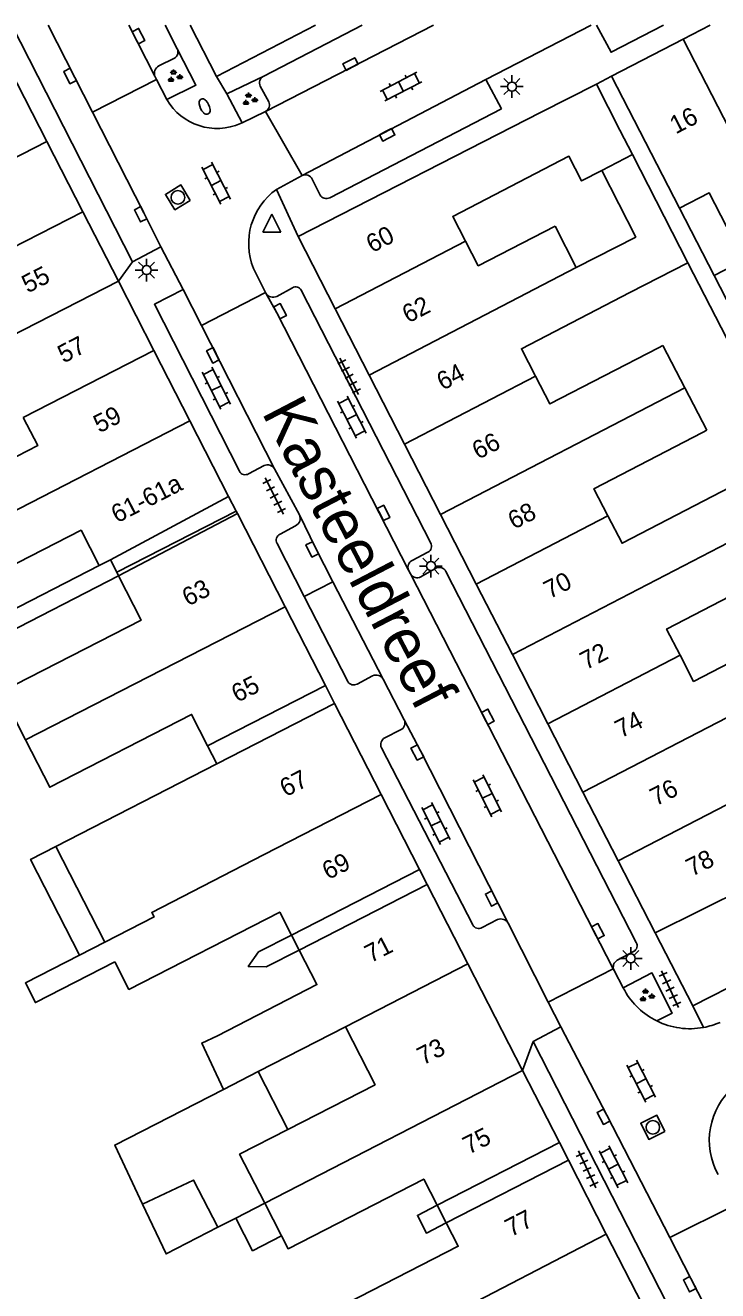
# Model space of a CAD drawing. Extents: x 132998 to 136004, y 396998 to 398512.
# Drawn here: x 133492.9 to 133531.2, y 398430 to 398500 of the extents above; entities that cross this region are included whole.
import ezdxf

# ---------------------------------------------------------------- set-up
doc = ezdxf.new("R2010")
doc.units = 0
for name, color, linetype in [('gg-afsc-erfafscheiding', 7, 'Continuous'), ('gg-anno-huisnummerreeks BGT', 7, 'Continuous'), ('gg-anno-openbare ruimte label', 7, 'Continuous'), ('gg-bbg-gedigitaliseerde bebouwing', 7, 'Continuous'), ('gg-bbg-gedigitaliseerde bebouwing onder overbouw', 7, 'Continuous'), ('gg-bbg-gedigitaliseerde bijgebouw', 7, 'Continuous'), ('gg-bbg-gedigitaliseerde overbouw', 7, 'Continuous'), ('gg-bbg-hoofdgebouw', 7, 'Continuous'), ('gg-bbg-luifel en loopbrug', 7, 'Continuous'), ('gg-bbg-pand overbouw', 7, 'Continuous'), ('gg-bbg-tussenscheiding', 7, 'Continuous'), ('gg-bbg-tussenscheiding niveau 01', 7, 'Continuous'), ('gg-knt-verharding', 7, 'Continuous'), ('gg-knt-verharding nz', 7, 'Continuous'), ('gt-grn-weggrens', 7, 'Continuous'), ('gt-symb-brandkraan', 7, 'Continuous'), ('gt-symb-groenvak', 7, 'Continuous'), ('gt-symb-klinker verharding', 7, 'Continuous'), ('gt-symb-kolk', 7, 'Continuous'), ('gt-symb-lichtmast', 7, 'Continuous'), ('gt-symb-rioolschacht', 7, 'Continuous'), ('gt-symb-tegel verharding', 7, 'Continuous'), ('gt-symb-waterafsluiter', 7, 'Continuous')]:
    doc.layers.add(name, color=color, linetype=linetype)

# ---------------------------------------------------------------- blocks, each defined once
blk = doc.blocks.new('gt0-TEG1')
at = {"layer": 'gt-symb-tegel verharding'}
for p, q in [((-1.125, 0), (1.125, 0)), ((-0.9, -0.25), (-0.9, 0.25)), ((-0.45, -0.25), (-0.45, 0.25)), ((0, -0.25), (0, 0.25)), ((0.45, -0.25), (0.45, 0.25)), ((0.9, -0.25), (0.9, 0.25))]:
    blk.add_line(p, q, dxfattribs=at)
blk = doc.blocks.new('gt0-KOLK')
at = {"layer": 'gt-symb-kolk'}
blk.add_lwpolyline([(0, 0), (0.375, 0), (0.375, 0.4), (-0.375, 0.4), (-0.375, 0), (0, 0)], dxfattribs=at)
blk = doc.blocks.new('gt0-KL1')
at = {"layer": 'gt-symb-klinker verharding'}
for p, q in [((-1.15, 0.3), (1.15, 0.3)), ((-1, -0.3), (-1, 0.3)), ((-0.5, 0.3), (-0.5, 0.45)), ((0, -0.3), (0, 0.3)), ((0.5, 0.3), (0.5, 0.45)), ((1, -0.3), (1, 0.3)), ((-1.15, -0.3), (1.15, -0.3)), ((-0.5, -0.45), (-0.5, -0.3)), ((0.5, -0.45), (0.5, -0.3))]:
    blk.add_line(p, q, dxfattribs=at)
blk = doc.blocks.new('gt0-RS')
at = {"layer": 'gt-symb-rioolschacht'}
blk.add_lwpolyline([(-0.5, -0.5), (0.5, -0.5), (0.5, 0.5), (-0.5, 0.5)], close=True, dxfattribs=at)
blk.add_circle((0, 0), 0.375, dxfattribs=at)
blk = doc.blocks.new('gt0-LMAST')
at = {"layer": 'gt-symb-lichtmast'}
for p, q in [((-0.182, 0.173), (-0.447, 0.438)), ((-0.005, 0.246), (-0.005, 0.621)), ((0.172, 0.173), (0.437, 0.438)), ((-0.255, -0.004), (-0.63, -0.004)), ((-0.182, -0.181), (-0.447, -0.446)), ((-0.005, -0.254), (-0.005, -0.629)), ((0.437, -0.446), (0.172, -0.181)), ((0.245, -0.004), (0.62, -0.004))]:
    blk.add_line(p, q, dxfattribs=at)
blk.add_circle((-0.005, -0.004), 0.25, dxfattribs=at)
blk = doc.blocks.new('gt0-GRVAK')
at = {"layer": 'gt-symb-groenvak'}
for p, q in [((-0.11, 0.189), (-0.228, 0.24)), ((-0.182, 0.153), (0.088, 0.153)), ((-0.091, 0.211), (-0.156, 0.322)), ((-0.047, 0.214), (-0.047, 0.393)), ((-0.004, 0.211), (0.061, 0.322)), ((0.015, 0.189), (0.133, 0.24)), ((0.262, -0.052), (0.197, 0.059)), ((0.305, -0.049), (0.305, 0.13)), ((0.349, -0.052), (0.414, 0.059)), ((-0.245, -0.228), (-0.363, -0.177)), ((-0.318, -0.264), (-0.047, -0.264)), ((-0.226, -0.206), (-0.291, -0.095)), ((-0.183, -0.203), (-0.183, -0.024)), ((-0.139, -0.206), (-0.074, -0.095)), ((-0.12, -0.228), (-0.002, -0.177)), ((0.243, -0.074), (0.125, -0.023)), ((0.17, -0.11), (0.441, -0.11)), ((0.368, -0.074), (0.486, -0.023))]:
    blk.add_line(p, q, dxfattribs=at)
blk = doc.blocks.new('gt0-BR')
at = {"layer": 'gt-symb-brandkraan'}
for centre, radius, start, end in [((-0.244, 0), 0.206, 107.56694, 252.43307), ((0.599, -2.664), 3, 106.89205, 107.56694), ((0, -0.691), 0.938, 73.10799, 106.89205), ((-0.599, -2.664), 3, 72.43309, 73.10799), ((0.244, 0), 0.206, 287.56695, 72.43309), ((0.599, 2.664), 3, 252.43307, 253.10797), ((0, 0.691), 0.938, 253.10797, 286.89206), ((-0.599, 2.664), 3, 286.89206, 287.56695)]:
    blk.add_arc(centre, radius, start, end, dxfattribs=at)
blk = doc.blocks.new('gt0-WAFSL')
at = {"layer": 'gt-symb-waterafsluiter'}
for p, q in [((-0.5, -0.333), (0, 0.667)), ((0, 0.667), (0.5, -0.333)), ((0.5, -0.333), (-0.5, -0.333))]:
    blk.add_line(p, q, dxfattribs=at)

msp = doc.modelspace()

# ---------------------------------------------------------------- linework, layer by layer
at = {"layer": 'gg-afsc-erfafscheiding'}
for p, q in [((133529.132, 398489.877), (133531.042, 398486.167)), ((133498.103, 398469.548), (133480.569, 398460.539))]:
    msp.add_line(p, q, dxfattribs=at)
for points in [[(133529.584, 398486.857), (133533.585, 398479.107), (133535.681, 398475.045)], [(133497.027, 398470.119), (133485.682, 398464.29), (133483.471, 398468.594)], [(133507.668, 398449.681), (133505.843, 398448.746), (133505.278, 398447.944), (133506.267, 398447.918), (133508.092, 398448.854)], [(133515.724, 398434.734), (133514.632, 398434.174), (133515.131, 398433.2), (133516.224, 398433.761)]]:
    msp.add_lwpolyline(points, dxfattribs=at)
at = {"layer": 'gg-bbg-gedigitaliseerde bebouwing'}
for p, q in [((133525.36, 398497.19), (133529.132, 398489.877)), ((133525.836, 398494.203), (133524.533, 398496.749)), ((133525.836, 398494.203), (133526.527, 398492.849)), ((133526.527, 398492.849), (133529.584, 398486.857)), ((133523.417, 398486.609), (133522.248, 398488.899)), ((133529.584, 398486.857), (133526.386, 398485.225)), ((133532.689, 398487.015), (133531.042, 398486.167)), ((133527.971, 398482.17), (133528.214, 398482.294)), ((133528.214, 398482.294), (133529.427, 398479.952)), ((133529.427, 398479.952), (133530.643, 398477.605)), ((133530.4, 398477.481), (133530.643, 398477.605)), ((133497.648, 398470.437), (133497.027, 398470.119)), ((133492.956, 398460.477), (133491.596, 398463.136)), ((133503.539, 398459.148), (133494.628, 398454.579)), ((133494.628, 398454.579), (133497.335, 398449.283)), ((133495.94, 398448.568), (133497.335, 398449.283)), ((133510.651, 398444.608), (133505.818, 398442.129)), ((133505.818, 398442.129), (133503.904, 398441.148))]:
    msp.add_line(p, q, dxfattribs=at)
for points in [[(133517.291, 398488.064), (133516.584, 398489.429), (133523.013, 398492.758), (133523.711, 398491.39), (133524.834, 398491.972)], [(133523.417, 398486.609), (133526.712, 398488.291), (133524.834, 398491.972)], [(133529.132, 398489.877), (133530.779, 398490.725), (133532.689, 398487.015)], [(133522.248, 398488.899), (133517.999, 398486.698), (133517.291, 398488.064)], [(133531.042, 398486.167), (133536.161, 398476.221), (133540.12, 398478.259)], [(133521.172, 398480.586), (133520.381, 398482.113), (133526.386, 398485.225)], [(133527.971, 398482.17), (133521.964, 398479.058), (133521.172, 398480.586)], [(133488.519, 398471.181), (133487.321, 398473.519), (133493.629, 398476.751), (133492.829, 398478.312)], [(133525.174, 398472.862), (133524.393, 398474.369), (133530.4, 398477.481)], [(133532.505, 398473.423), (133531.963, 398474.469), (133525.954, 398471.356), (133525.174, 398472.862)], [(133497.027, 398470.119), (133496.024, 398472.075), (133489.717, 398468.843)], [(133491.596, 398463.136), (133499.354, 398467.107), (133498.103, 398469.548)], [(133529.164, 398465.156), (133528.415, 398466.603), (133534.425, 398469.716)], [(133539.441, 398467.762), (133536.275, 398466.145), (133535.921, 398466.821), (133529.914, 398463.709), (133529.164, 398465.156)], [(133503.027, 398460.147), (133502.138, 398461.881), (133494.297, 398457.861), (133492.956, 398460.477)], [(133507.668, 398449.681), (133507.015, 398450.955), (133498.67, 398446.676), (133497.892, 398448.195)], [(133503.567, 398444.115), (133509.074, 398446.939), (133508.092, 398448.854)], [(133495.94, 398448.568), (133492.945, 398447.033), (133493.502, 398445.945), (133497.892, 398448.195)], [(133503.904, 398441.148), (133502.699, 398443.706), (133503.567, 398444.115)], [(133510.651, 398444.608), (133512.294, 398441.404), (133507.46, 398438.926)], [(133507.46, 398438.926), (133504.794, 398437.559), (133506.182, 398434.852)], [(133515.724, 398434.734), (133514.979, 398436.186), (133507.477, 398432.331), (133507.111, 398433.043)], [(133509.387, 398428.615), (133516.887, 398432.469), (133516.224, 398433.761)]]:
    msp.add_lwpolyline(points, dxfattribs=at)
at = {"layer": 'gg-bbg-gedigitaliseerde bebouwing onder overbouw'}
for p, q in [((133497.648, 398470.437), (133504.186, 398473.944)), ((133498.103, 398469.548), (133504.673, 398472.993)), ((133509.544, 398463.484), (133503.027, 398460.147)), ((133510.054, 398462.488), (133503.539, 398459.148)), ((133514.752, 398453.313), (133507.668, 398449.681)), ((133515.177, 398452.483), (133508.092, 398448.854)), ((133515.724, 398434.734), (133522.492, 398438.202)), ((133522.991, 398437.227), (133516.224, 398433.761))]:
    msp.add_line(p, q, dxfattribs=at)
at = {"layer": 'gg-bbg-gedigitaliseerde bijgebouw'}
msp.add_line((133504.581, 398434.03), (133506.182, 398434.852), dxfattribs=at)
for points in [[(133499.428, 398434.802), (133502.253, 398436.132), (133503.598, 398433.524)], [(133503.598, 398433.524), (133500.725, 398432.048), (133499.428, 398434.802)], [(133507.111, 398433.043), (133505.51, 398432.22), (133504.581, 398434.03)]]:
    msp.add_lwpolyline(points, dxfattribs=at)
at = {"layer": 'gg-bbg-gedigitaliseerde overbouw'}
for p, q in [((133503.539, 398459.148), (133503.027, 398460.147)), ((133508.092, 398448.854), (133507.668, 398449.681)), ((133516.224, 398433.761), (133515.724, 398434.734))]:
    msp.add_line(p, q, dxfattribs=at)
at = {"layer": 'gg-bbg-hoofdgebouw'}
for p, q in [((133502.061, 398500), (133503.51, 398497.17)), ((133503.51, 398497.17), (133508.989, 398500)), ((133529.325, 398499.231), (133530.819, 398500)), ((133525.36, 398497.19), (133529.325, 398499.231)), ((133494.129, 398493.582), (133492.089, 398497.565)), ((133521.45, 398495.17), (133524.533, 398496.749)), ((133508.03, 398488.31), (133521.45, 398495.17)), ((133496.123, 398489.688), (133494.129, 398493.582)), ((133498.087, 398485.853), (133496.123, 398489.688)), ((133510.075, 398484.325), (133508.03, 398488.31)), ((133500.054, 398482.014), (133498.087, 398485.853)), ((133511.957, 398480.656), (133510.075, 398484.325)), ((133502.05, 398478.115), (133500.054, 398482.014)), ((133513.921, 398476.828), (133511.957, 398480.656)), ((133504.186, 398473.944), (133502.05, 398478.115)), ((133515.91, 398472.95), (133513.921, 398476.828)), ((133507.317, 398467.832), (133504.673, 398472.993)), ((133517.891, 398469.09), (133515.91, 398472.95)), ((133519.887, 398465.199), (133517.891, 398469.09)), ((133509.544, 398463.484), (133507.317, 398467.832)), ((133521.852, 398461.369), (133519.887, 398465.199)), ((133512.629, 398457.459), (133510.054, 398462.488)), ((133523.79, 398457.592), (133521.852, 398461.369)), ((133514.752, 398453.313), (133512.629, 398457.459)), ((133525.745, 398453.781), (133523.79, 398457.592)), ((133527.789, 398449.796), (133525.745, 398453.781)), ((133517.43, 398448.084), (133515.177, 398452.483)), ((133529.86, 398445.76), (133527.789, 398449.796)), ((133537.26, 398449.53), (133529.86, 398445.76)), ((133520.452, 398442.185), (133517.43, 398448.084)), ((133522.492, 398438.202), (133520.452, 398442.185)), ((133525.081, 398433.146), (133522.991, 398437.227)), ((133527.087, 398429.228), (133525.081, 398433.146))]:
    msp.add_line(p, q, dxfattribs=at)
at = {"layer": 'gg-bbg-luifel en loopbrug'}
for p, q in [((133505.818, 398442.129), (133507.46, 398438.926)), ((133503.598, 398433.524), (133504.581, 398434.03))]:
    msp.add_line(p, q, dxfattribs=at)
for points in [[(133494.628, 398454.579), (133493.233, 398453.864), (133495.94, 398448.568)], [(133503.904, 398441.148), (133497.891, 398438.065), (133499.428, 398434.802)]]:
    msp.add_lwpolyline(points, dxfattribs=at)
at = {"layer": 'gg-bbg-pand overbouw'}
for p, q in [((133504.6, 398473.136), (133504.186, 398473.944)), ((133504.673, 398472.993), (133504.6, 398473.136)), ((133497.998, 398469.753), (133497.648, 398470.437)), ((133498.103, 398469.548), (133497.998, 398469.753)), ((133509.544, 398463.484), (133510.054, 398462.488)), ((133515.177, 398452.483), (133514.752, 398453.313)), ((133522.991, 398437.227), (133522.492, 398438.202))]:
    msp.add_line(p, q, dxfattribs=at)
at = {"layer": 'gg-bbg-tussenscheiding'}
for p, q in [((133529.325, 398499.231), (133536.348, 398485.587)), ((133494.129, 398493.582), (133480.119, 398486.407)), ((133526.527, 398492.849), (133524.834, 398491.972)), ((133488.899, 398485.988), (133496.123, 398489.688)), ((133517.291, 398488.064), (133510.075, 398484.325)), ((133511.957, 398480.656), (133523.417, 398486.609)), ((133498.087, 398485.853), (133484.556, 398478.921)), ((133492.829, 398478.312), (133500.054, 398482.014)), ((133521.172, 398480.586), (133513.921, 398476.828)), ((133515.91, 398472.95), (133529.427, 398479.952)), ((133502.05, 398478.115), (133488.519, 398471.181)), ((133525.174, 398472.862), (133517.891, 398469.09)), ((133519.887, 398465.199), (133533.194, 398472.092)), ((133507.317, 398467.832), (133492.956, 398460.477)), ((133529.164, 398465.156), (133521.852, 398461.369)), ((133523.79, 398457.592), (133537.583, 398464.729)), ((133506.12, 398454.114), (133512.629, 398457.459)), ((133533.086, 398457.586), (133525.745, 398453.781)), ((133527.789, 398449.796), (133541.244, 398456.522)), ((133517.43, 398448.084), (133510.651, 398444.608)), ((133506.182, 398434.852), (133520.452, 398442.185)), ((133507.111, 398433.043), (133506.182, 398434.852)), ((133525.081, 398433.146), (133510.849, 398425.769))]:
    msp.add_line(p, q, dxfattribs=at)
msp.add_lwpolyline([(133506.12, 398454.114), (133499.937, 398450.937), (133500.067, 398450.684), (133497.335, 398449.283)], dxfattribs=at)
at = {"layer": 'gg-bbg-tussenscheiding niveau 01'}
msp.add_line((133497.998, 398469.753), (133504.6, 398473.136), dxfattribs=at)
at = {"layer": 'gg-knt-verharding'}
for p, q in [((133492.186, 398500), (133498.877, 398486.914)), ((133494.207, 398500), (133496.662, 398495.195)), ((133498.666, 398500), (133500.11, 398497.18)), ((133500.677, 398500), (133501.345, 398498.693)), ((133506.127, 398497.19), (133511.568, 398500)), ((133518.412, 398497), (133524.246, 398500)), ((133501.195, 398498.183), (133500.325, 398497.75)), ((133500.11, 398497.18), (133500.204, 398496.997)), ((133506.127, 398497.19), (133504.085, 398496.202)), ((133500.204, 398496.997), (133496.662, 398495.195)), ((133500.204, 398496.997), (133500.761, 398495.89)), ((133506.406, 398495.76), (133505.935, 398496.636)), ((133518.412, 398497), (133519.291, 398495.38)), ((133504.085, 398496.202), (133504.931, 398494.614)), ((133506.235, 398495.241), (133504.931, 398494.614)), ((133508.248, 398491.691), (133506.235, 398495.241)), ((133509.779, 398490.458), (133519.291, 398495.38)), ((133504.931, 398494.614), (133504.854, 398494.577)), ((133508.248, 398491.691), (133506.834, 398490.924)), ((133509.243, 398490.613), (133508.808, 398491.49)), ((133500.443, 398487.753), (133498.877, 398486.914)), ((133500.443, 398487.753), (133501.669, 398485.396)), ((133506.225, 398485.214), (133505.568, 398486.551)), ((133501.669, 398485.396), (133502.696, 398483.397)), ((133506.225, 398485.214), (133502.696, 398483.397)), ((133506.24, 398485.184), (133506.225, 398485.214)), ((133507.722, 398485.483), (133506.858, 398485.005)), ((133515.374, 398471.362), (133508.206, 398485.353)), ((133506.729, 398475.473), (133502.696, 398483.397)), ((133505.291, 398475.197), (133506.153, 398475.649)), ((133506.729, 398475.473), (133508.107, 398472.916)), ((133507.889, 398472.316), (133507.037, 398471.855)), ((133506.87, 398471.334), (133508.375, 398468.401)), ((133514.339, 398470.401), (133515.217, 398470.862)), ((133514.246, 398469.668), (133514.14, 398469.872)), ((133514.826, 398469.49), (133515.685, 398469.987)), ((133509.958, 398469.225), (133512.741, 398463.844)), ((133525.465, 398447.815), (133514.246, 398469.668)), ((133526.739, 398449.274), (133516.2, 398469.79)), ((133508.375, 398468.401), (133510.788, 398463.701)), ((133511.291, 398463.567), (133512.153, 398464.019)), ((133512.741, 398463.844), (133513.9, 398461.593)), ((133513.703, 398461.031), (133512.822, 398460.593)), ((133512.641, 398460.043), (133517.698, 398450.245)), ((133518.208, 398450.097), (133519.068, 398450.538)), ((133519.656, 398450.343), (133521.872, 398445.972)), ((133525.691, 398448.294), (133526.595, 398448.768)), ((133525.465, 398447.815), (133521.872, 398445.972)), ((133525.51, 398447.729), (133525.465, 398447.815)), ((133526.019, 398446.761), (133525.51, 398447.729)), ((133526.099, 398446.61), (133526.019, 398446.761)), ((133521.872, 398445.972), (133522.563, 398444.61)), ((133522.563, 398444.61), (133521.041, 398443.792)), ((133521.041, 398443.792), (133529.242, 398427.742)), ((133528.599, 398432.951), (133532.154, 398434.727)), ((133528.599, 398432.951), (133531.224, 398427.836))]:
    msp.add_line(p, q, dxfattribs=at)
for points in [[(133524.548, 398500), (133525.343, 398498.511), (133528.237, 398500)], [(133501.345, 398498.693), (133502.383, 398496.69), (133500.761, 398495.89)], [(133496.662, 398495.195), (133499.501, 398489.637), (133500.443, 398487.753)], [(133501.669, 398485.396), (133500.086, 398484.568), (133504.788, 398475.331)], [(133506.24, 398485.184), (133506.856, 398484.095), (133514.14, 398469.872)], [(133508.107, 398472.916), (133508.989, 398471.098), (133509.958, 398469.225)], [(133513.9, 398461.593), (133514.804, 398459.875), (133519.656, 398450.343)], [(133527.871, 398444.932), (133528.72, 398445.359), (133527.607, 398447.588), (133526.019, 398446.761)], [(133522.563, 398444.61), (133525.103, 398439.726), (133528.599, 398432.951)]]:
    msp.add_lwpolyline(points, dxfattribs=at)
for centre, radius, start, end in [((133500.994, 398498.519), 0.391, 300.82787, 26.39305), ((133500.539, 398497.344), 0.459, 117.75713, 200.91062), ((133506.315, 398496.815), 0.42, 116.61329, 205.15711), ((133503.538, 398497.511), 3.215, 210.26909, 294.1593), ((133506.051, 398495.589), 0.394, 297.88711, 25.64087), ((133508.431, 398491.321), 0.413, 24.12924, 116.38174), ((133508.972, 398487.935), 3.675, 125.58262, 202.12552), ((133509.602, 398490.85), 0.43, 213.45876, 294.28371), ((133507.901, 398485.182), 0.35, 29.29572, 120.63524), ((133506.647, 398485.434), 0.478, 211.52711, 296.16621), ((133506.346, 398475.251), 0.442, 30.11738, 115.90097), ((133505.101, 398475.496), 0.354, 207.81731, 302.34821), ((133507.691, 398472.728), 0.457, 295.7014, 24.36306), ((133507.185, 398471.52), 0.366, 113.79441, 210.66039), ((133515.049, 398471.189), 0.368, 297.17699, 27.95844), ((133514.522, 398470.03), 0.413, 116.2448, 202.52446), ((133515.837, 398469.612), 0.404, 26.08261, 112.05126), ((133514.629, 398469.883), 0.44, 209.29785, 296.58002), ((133511.101, 398463.866), 0.354, 207.81731, 302.34821), ((133512.348, 398463.599), 0.463, 31.90454, 114.94745), ((133513.528, 398461.408), 0.415, 294.90164, 26.46379), ((133513.046, 398460.214), 0.44, 120.64969, 202.9185), ((133518.022, 398450.409), 0.363, 206.79245, 300.8425), ((133519.245, 398450.088), 0.484, 31.86027, 111.44532), ((133526.405, 398449.096), 0.379, 300.09947, 28.12942), ((133525.9, 398447.916), 0.432, 118.86388, 205.60998), ((133529.716, 398448.655), 4.155, 209.48304, 243.63839), ((133529.707, 398448.634), 4.132, 243.62964, 280.56206), ((133529.718, 398448.608), 4.104, 280.46681, 293.77408), ((133534.69, 398438.325), 3.911, 130.80211, 208.81514)]:
    msp.add_arc(centre, radius, start, end, dxfattribs=at)
at = {"layer": 'gg-knt-verharding nz'}
for p, q in [((133506.235, 398495.241), (133515.525, 398500)), ((133508.248, 398491.691), (133518.412, 398497)), ((133508.375, 398468.401), (133509.958, 398469.225))]:
    msp.add_line(p, q, dxfattribs=at)
at = {"layer": 'gt-grn-weggrens'}
for p, q in [((133504.085, 398496.202), (133503.51, 398497.17)), ((133525.36, 398497.19), (133524.533, 398496.749)), ((133508.03, 398488.31), (133506.834, 398490.924)), ((133498.087, 398485.853), (133498.877, 398486.914)), ((133529.86, 398445.76), (133530.464, 398444.572)), ((133520.452, 398442.185), (133521.041, 398443.792))]:
    msp.add_line(p, q, dxfattribs=at)

# ---------------------------------------------------------------- block references
at = {"layer": 'gt-symb-brandkraan', "rotation": 115.91542608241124}
msp.add_blockref('gt0-BR', (133502.861, 398495.504), dxfattribs=at)
at = {"layer": 'gt-symb-groenvak'}
for p in [(133501.184, 398497.171), (133505.332, 398495.894), (133527.297, 398446.325)]:
    msp.add_blockref('gt0-GRVAK', p, dxfattribs=at)
at = {"layer": 'gt-symb-klinker verharding'}
for p, rotation in [((133513.723, 398496.607), -152.79408316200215), ((133503.499, 398491.276), -62.87123394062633), ((133503.511, 398479.93), -63.07637464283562), ((133511.004, 398478.33), -63.07637464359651), ((133518.496, 398457.381), -63.07637464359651), ((133515.659, 398455.854), -63.07637464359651), ((133527.006, 398441.596), -62.948317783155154), ((133525.479, 398436.868), -62.94831778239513)]:
    msp.add_blockref('gt0-KL1', p, dxfattribs=dict(at, rotation=rotation))
at = {"layer": 'gt-symb-kolk'}
for p, rotation in [((133499.026, 398499.314), -62.88640432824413), ((133511.019, 398497.679), 27.17973421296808), ((133495.593, 398497.288), 117.05946582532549), ((133512.867, 398494.12), -152.87123394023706), ((133499.501, 398489.637), 117.05946582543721), ((133506.856, 398484.095), -62.83945507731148), ((133503.497, 398481.837), 116.9259646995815), ((133512.581, 398472.938), -63.048796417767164), ((133508.989, 398471.098), 115.87933915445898), ((133518.352, 398461.664), -62.846635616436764), ((133514.804, 398459.875), 117.7126901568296), ((133518.918, 398451.791), 116.9692475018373), ((133524.436, 398449.802), -62.61205985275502), ((133525.103, 398439.726), 117.47815467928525), ((133529.875, 398430.459), 117.10641251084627)]:
    msp.add_blockref('gt0-KOLK', p, dxfattribs=dict(at, rotation=rotation))
at = {"layer": 'gt-symb-lichtmast'}
for p in [(133519.867, 398496.614), (133499.652, 398486.462), (133515.381, 398470.096), (133526.442, 398448.392)]:
    msp.add_blockref('gt0-LMAST', p, dxfattribs=at)
at = {"layer": 'gt-symb-rioolschacht'}
for p, rotation in [((133501.382, 398490.482), 121.50071574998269), ((133527.658, 398439.047), 116.4640005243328)]:
    msp.add_blockref('gt0-RS', p, dxfattribs=dict(at, rotation=rotation))
at = {"layer": 'gt-symb-tegel verharding'}
for p, rotation in [((133510.858, 398480.585), -63.076374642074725), ((133506.712, 398473.966), -63.076374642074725), ((133528.606, 398446.688), -65.22886109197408), ((133524.024, 398436.723), -65.22886109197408)]:
    msp.add_blockref('gt0-TEG1', p, dxfattribs=dict(at, rotation=rotation))
at = {"layer": 'gt-symb-waterafsluiter'}
msp.add_blockref('gt0-WAFSL', (133506.577, 398488.884), dxfattribs=at)

# ---------------------------------------------------------------- texts
at = {"layer": 'gg-anno-huisnummerreeks BGT'}
for s, rotation, p in [('16', 27.3, (133528.922, 398493.962)), ('60', 27.2, (133512.124, 398487.392)), ('55', 27.1, (133493.072, 398485.165)), ('62', 27.1, (133514.118, 398483.504)), ('57', 27.1, (133495.056, 398481.29)), ('64', 27.1, (133516.026, 398479.785)), ('59', 27.1, (133497.035, 398477.427)), ('66', 27.1, (133517.986, 398475.963)), ('61-61a', 27.1, (133498.016, 398472.445)), ('68', 27.2, (133519.971, 398472.095)), ('63', 27.1, (133501.942, 398467.846)), ('70', 27.1, (133521.943, 398468.252)), ('72', 27.1, (133523.954, 398464.331)), ('65', 27.1, (133504.669, 398462.522)), ('74', 27.2, (133525.892, 398460.555)), ('67', 27.1, (133507.344, 398457.299)), ('76', 27.1, (133527.822, 398456.793)), ('69', 27.1, (133509.691, 398452.716)), ('78', 27.1, (133529.821, 398452.895)), ('71', 27.1, (133512.043, 398448.123)), ('73', 27.1, (133514.941, 398442.464)), ('75', 27.1, (133517.472, 398437.523)), ('77', 27.1, (133519.805, 398432.968))]:
    msp.add_text(s, height=1, rotation=rotation, dxfattribs=at).set_placement(p)
at = {"layer": 'gg-anno-openbare ruimte label'}
msp.add_text('Kasteeldreef', height=2.5, rotation=297.5, dxfattribs=at).set_placement((133505.987, 398478.594))

doc.saveas('drawing.dxf')
